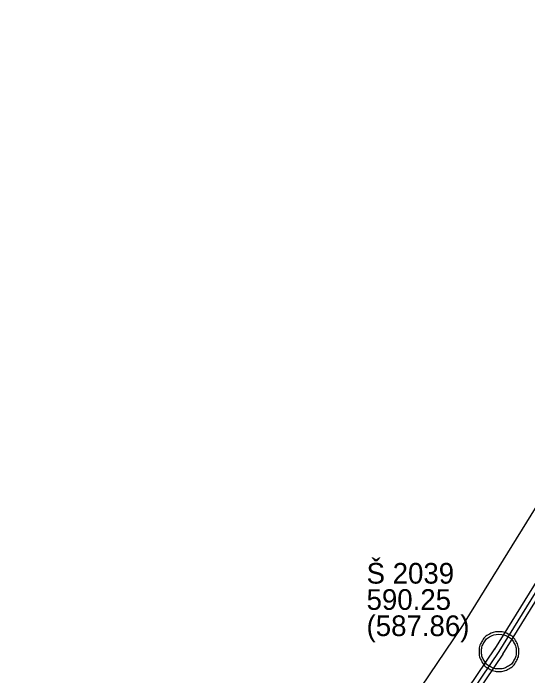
# Model space of a CAD drawing. Extents: x -643575 to -638952, y -1116425 to -1112056.
# Drawn here: x -641433.48 to -641401.1, y -1115605.57 to -1115563.91 of the extents above; entities that cross this region are included whole.
import ezdxf

# ---------------------------------------------------------------- set-up
doc = ezdxf.new("R2010")
doc.units = 0
for name, color, linetype in [('Default', 7, 'Continuous'), ('K Označení šachty', 7, 'Continuous'), ('K Stoka', 7, 'Continuous'), ('K Stoka - ochranné pásmo tisk', 7, 'Continuous'), ('K Stoka - okraje', 7, 'Continuous')]:
    doc.layers.add(name, color=color, linetype=linetype)

msp = doc.modelspace()

# ---------------------------------------------------------------- linework, layer by layer
at = {"layer": 'Default'}
for points in [[(-641402.921, -1115602.8), (-641402.606, -1115602.8), (-641402.307, -1115602.961), (-641402.008, -1115603.122), (-641401.839, -1115603.423), (-641401.67, -1115603.724), (-641401.67, -1115604.051), (-641401.67, -1115604.376), (-641401.835, -1115604.673), (-641402, -1115604.97), (-641402.297, -1115605.135), (-641402.595, -1115605.3), (-641402.921, -1115605.3), (-641403.245, -1115605.3), (-641403.543, -1115605.135), (-641403.84, -1115604.97), (-641404.005, -1115604.673), (-641404.17, -1115604.376), (-641404.17, -1115604.051), (-641404.17, -1115603.724), (-641404.002, -1115603.423), (-641403.834, -1115603.122), (-641403.536, -1115602.961), (-641403.237, -1115602.8), (-641402.921, -1115602.8)], [(-641402.92, -1115602.956), (-641403.197, -1115602.956), (-641403.459, -1115603.097), (-641403.721, -1115603.238), (-641403.867, -1115603.501), (-641404.014, -1115603.763), (-641404.014, -1115604.05), (-641404.014, -1115604.334), (-641403.869, -1115604.594), (-641403.724, -1115604.854), (-641403.464, -1115604.999), (-641403.203, -1115605.144), (-641402.92, -1115605.144), (-641402.637, -1115605.144), (-641402.376, -1115604.999), (-641402.116, -1115604.854), (-641401.971, -1115604.594), (-641401.826, -1115604.334), (-641401.826, -1115604.05), (-641401.826, -1115603.763), (-641401.975, -1115603.501), (-641402.123, -1115603.238), (-641402.384, -1115603.097), (-641402.645, -1115602.956), (-641402.92, -1115602.956)]]:
    msp.add_open_spline(points, degree=3, dxfattribs=at)
at = {"layer": 'K Stoka'}
for points in [[(-641378.96, -1115565.38), (-641386.772, -1115577.988), (-641402.92, -1115604.05)], [(-641402.92, -1115604.05), (-641421.492, -1115631.533), (-641431.16, -1115645.84)]]:
    msp.add_lwpolyline(points, dxfattribs=at)
at = {"layer": 'K Stoka - ochranné pásmo tisk'}
for points in [[(-641405.3, -1115602.575), (-641389.152, -1115576.513), (-641381.34, -1115563.905)], [(-641433.48, -1115644.272), (-641423.812, -1115629.965), (-641405.24, -1115602.482)]]:
    msp.add_lwpolyline(points, dxfattribs=at)
at = {"layer": 'K Stoka - okraje'}
for points in [[(-641403.175, -1115603.892), (-641387.027, -1115577.83), (-641379.215, -1115565.222)], [(-641402.665, -1115604.208), (-641386.517, -1115578.146), (-641378.705, -1115565.538)], [(-641431.409, -1115645.672), (-641421.741, -1115631.365), (-641403.169, -1115603.882)], [(-641402.671, -1115604.218), (-641421.243, -1115631.701), (-641430.911, -1115646.008)]]:
    msp.add_lwpolyline(points, dxfattribs=at)

# ---------------------------------------------------------------- texts
at = {"layer": 'K Označení šachty'}
for s, p in [('Š 2039', (-641411.248, -1115599.777)), ('590.25', (-641411.248, -1115601.427)), ('(587.86)', (-641411.248, -1115603.077))]:
    msp.add_text(s, height=1.3, dxfattribs=at).set_placement(p)

doc.saveas('drawing.dxf')
